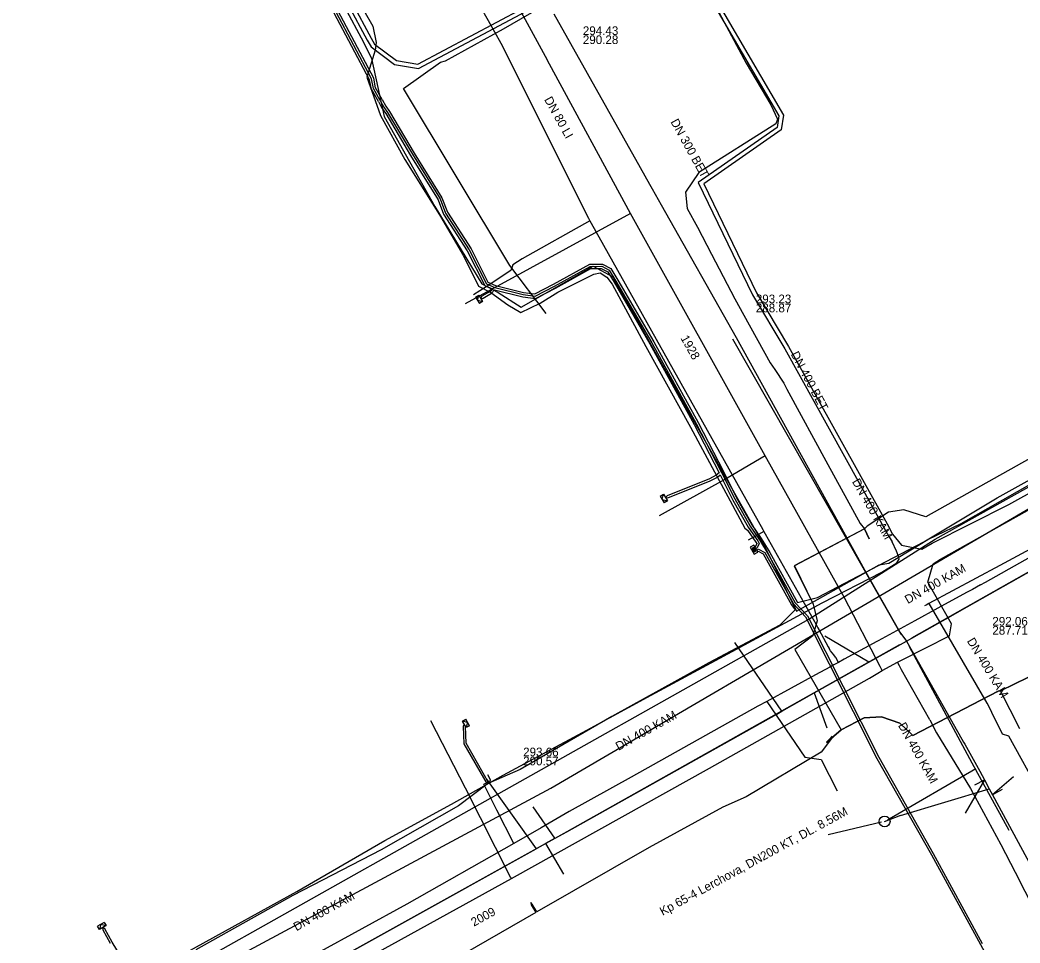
# Model space of a CAD drawing. Extents: x -600391 to -599491, y -1160176 to -1159402.
# Drawn here: x -600145.4 to -600053.1, y -1159806.7 to -1159721.6 of the extents above; entities that cross this region are included whole.
import ezdxf

# ---------------------------------------------------------------- set-up
doc = ezdxf.new("R2010")
doc.units = 0
for name, color, linetype in [('28', 7, 'Continuous'), ('31', 7, 'Continuous'), ('CETIN_linie', 7, 'Continuous'), ('Vrstva 1', 7, 'Continuous'), ('Vrstva 11', 7, 'Continuous'), ('Vrstva 12', 7, 'Continuous'), ('Vrstva 13', 7, 'Continuous'), ('Vrstva 15', 7, 'Continuous'), ('Vrstva 16', 7, 'Continuous'), ('Vrstva 19', 7, 'Continuous'), ('Vrstva 42', 7, 'Continuous'), ('Vrstva 43', 7, 'Continuous'), ('Vrstva 44', 7, 'Continuous'), ('Vrstva 55', 7, 'Continuous'), ('Vrstva 58', 7, 'Continuous'), ('Vrstva 9', 7, 'Continuous')]:
    doc.layers.add(name, color=color, linetype=linetype)

# ---------------------------------------------------------------- blocks, each defined once
blk = doc.blocks.new('NN630')
at = {"layer": '31'}
for points in [[(0, -0.7), (-0.7, 0)], [(-0.7, -0.7), (-0.7, 0), (0.7, 0), (0.7, -0.7)], [(-0.7, -0.7), (0.7, -0.7)], [(0, -0.7), (0.7, 0)]]:
    blk.add_lwpolyline(points, dxfattribs=at)
blk = doc.blocks.new('NN620')
at = {"layer": '28'}
for points in [[(0.75, 0), (-0.75, 0)], [(-0.75, 0), (-0.75, -0.75)], [(0.75, -0.75), (0.75, 0)], [(-0.75, -0.75), (0.75, -0.75)], [(0.37, -0.18), (-0.38, -0.18)], [(-0.38, -0.18), (-0.38, -0.56)], [(-0.38, -0.56), (0.37, -0.56)], [(0.32, -0.23), (-0.33, -0.23)], [(-0.33, -0.23), (-0.33, -0.51)], [(-0.33, -0.51), (0.32, -0.51)], [(0.27, -0.27), (-0.28, -0.27)], [(-0.28, -0.27), (-0.28, -0.46)], [(-0.28, -0.46), (0.27, -0.46)], [(0.23, -0.32), (-0.23, -0.32)], [(-0.23, -0.32), (-0.23, -0.42)], [(-0.23, -0.42), (0.23, -0.42)], [(-0.19, -0.37), (0.19, -0.37)], [(0.23, -0.42), (0.23, -0.32)], [(0.27, -0.46), (0.27, -0.27)], [(0.32, -0.51), (0.32, -0.23)], [(0.37, -0.56), (0.37, -0.18)]]:
    blk.add_lwpolyline(points, dxfattribs=at)

msp = doc.modelspace()

# ---------------------------------------------------------------- linework, layer by layer
at = {"layer": 'CETIN_linie'}
msp.add_lwpolyline([(-600155.82, -1159824.25), (-600096.42, -1159792.4), (-600032.25, -1159754.89)], dxfattribs=at)
at = {"layer": 'Vrstva 1'}
for points in [[(-600064.07, -1159778.22), (-600079.6, -1159750.99)], [(-600031.25, -1159760.55), (-600063.12, -1159778.55)], [(-600067.055, -1159780.755), (-600071.139, -1159778.357)], [(-600064.25, -1159779.18), (-600094.93, -1159796.4)], [(-600075.084, -1159785.294), (-600079.421, -1159778.94)], [(-600063.34, -1159779.31), (-600057.57, -1159790.04), (-600054.143, -1159796.262)], [(-600072.116, -1159783.595), (-600070.931, -1159786.811)], [(-600102.338, -1159791.548), (-600097.771, -1159797.979)], [(-600053.709, -1159791.338), (-600055.657, -1159792.988)], [(-600056.401, -1159791.617), (-600058.168, -1159794.702)], [(-600096.023, -1159797.007), (-600098.029, -1159794.109)], [(-600094.93, -1159796.4), (-600127.04, -1159814.25)], [(-600096.897, -1159797.493), (-600095.247, -1159800.328)]]:
    msp.add_lwpolyline(points, dxfattribs=at)
at = {"layer": 'Vrstva 11'}
msp.add_circle((-600065.61, -1159795.46), 0.5, dxfattribs=at)
at = {"layer": 'Vrstva 13'}
for p, q in [((-600089.06, -1159739.4), (-600104.325, -1159747.71)), ((-600066.03, -1159781.17), (-600069.325, -1159774.821)), ((-600065.825, -1159781.534), (-600066.03, -1159781.17)), ((-600065.825, -1159781.534), (-600064.411, -1159780.768)), ((-600064.411, -1159780.768), (-600063.98, -1159780.56)), ((-600064.229, -1159781.119), (-600064.411, -1159780.768)), ((-600066.237, -1159781.786), (-600065.825, -1159781.534))]:
    msp.add_line(p, q, dxfattribs=at)
for points in [[(-600096.52, -1159725.62), (-600096.906, -1159724.909), (-600108.499, -1159703.648)], [(-600060.46, -1159771.26), (-600033.297, -1159756.087), (-600028.315, -1159753.425), (-600012.945, -1159744.895), (-600011.39, -1159744.04), (-599973.356, -1159723.033), (-599972.425, -1159722.504)], [(-600069.325, -1159774.821), (-600076.622, -1159761.75), (-600089.06, -1159739.4), (-600096.52, -1159725.62)], [(-600076.622, -1159761.75), (-600080.145, -1159763.787), (-600086.417, -1159767.267)], [(-600063.98, -1159780.56), (-600059.63, -1159778.35), (-600059.43, -1159777.23), (-600061.62, -1159773.4), (-600061.14, -1159771.69), (-600060.46, -1159771.26)], [(-600061.435, -1159786.091), (-600064.042, -1159781.473), (-600064.229, -1159781.119)], [(-600158.572, -1159833.828), (-600154.25, -1159831.35), (-600135.851, -1159820.513), (-600116.135, -1159809.613), (-600100.05, -1159800.72), (-600081.768, -1159790.54), (-600067.006, -1159782.231), (-600066.237, -1159781.786)], [(-600100.05, -1159800.72), (-600100.113, -1159800.603), (-600104.29, -1159792.4), (-600107.467, -1159786.19)], [(-600061.435, -1159786.091), (-600060.811, -1159787.291), (-600057.692, -1159792.411), (-600054.893, -1159797.566), (-600053.569, -1159800.137), (-600050.848, -1159805.447), (-600047.985, -1159810.632), (-600045.088, -1159815.854), (-600042.152, -1159821.022), (-600039.309, -1159826.248), (-600037.74, -1159829.01), (-600036.85, -1159830.807), (-600033.584, -1159837.069), (-600030.767, -1159842.348), (-600027.938, -1159847.609), (-600025.073, -1159852.865), (-600022.084, -1159858.24), (-600019.517, -1159863.074), (-600016.702, -1159868.302), (-600011.184, -1159879.034), (-600008.989, -1159883.211)]]:
    msp.add_lwpolyline(points, dxfattribs=at)
at = {"layer": 'Vrstva 16'}
for points in [[(-599968.38, -1159723.59), (-599975.67, -1159727.67), (-599977.35, -1159728.75), (-599979.04, -1159729.83), (-599979.76, -1159730.32), (-599997.46, -1159740.34), (-600009.46, -1159747.08), (-600022.44, -1159754.09), (-600031.24, -1159759.1), (-600031.38, -1159759.17), (-600054.98, -1159771.84), (-600061.52, -1159775.35)], [(-600061.52, -1159775.35), (-600061.79, -1159775.5), (-600061.94, -1159775.584)], [(-600055.728, -1159785.401), (-600055.919, -1159785.009), (-600056.144, -1159784.557), (-600061.515, -1159775.359), (-600061.52, -1159775.35)], [(-600004.449, -1159883.693), (-600006.347, -1159879.966), (-600007.809, -1159877.079), (-600008.775, -1159875.163), (-600008.162, -1159873.92), (-600012.634, -1159865.508), (-600016.438, -1159858.354), (-600018.264, -1159854.914), (-600024.881, -1159842.472), (-600024.461, -1159841.276), (-600024.691, -1159840.863), (-600026.181, -1159838.17), (-600031.15, -1159829.178), (-600033.542, -1159824.857), (-600034.814, -1159822.555), (-600035.135, -1159821.974), (-600037.214, -1159818.222), (-600041.591, -1159810.319), (-600043.058, -1159807.664), (-600048.315, -1159798.158), (-600054.157, -1159787.604), (-600054.731, -1159787.417), (-600055.728, -1159785.401)]]:
    msp.add_lwpolyline(points, dxfattribs=at)
at = {"layer": 'Vrstva 19'}
for points in [[(-600102.96, -1159720.23), (-600102.19, -1159721.6), (-600101.61, -1159722.63), (-600101.02, -1159723.68), (-600092.94, -1159739.82), (-600092.8, -1159740.06), (-600092.67, -1159740.29), (-600076.86, -1159768.54), (-600076.76, -1159768.72), (-600076.64, -1159768.93), (-600071.93, -1159777.29), (-600071.77, -1159777.6), (-600071.68, -1159777.76), (-600070.82, -1159779.35), (-600070.74, -1159779.5)], [(-600056.3, -1159773.38), (-600045.32, -1159767.21), (-600022.06, -1159754.36), (-599997.98, -1159741.09), (-599978.62, -1159730.58), (-599973.73, -1159727.09), (-599973.23, -1159726.73)], [(-600092.8, -1159740.06), (-600099.037, -1159743.589), (-600099.897, -1159744.139), (-600100.087, -1159744.659), (-600102.379, -1159746.141), (-600103.537, -1159746.889)], [(-600076.76, -1159768.72), (-600077.751, -1159769.261), (-600077.91, -1159769.351), (-600078.211, -1159769.521)], [(-600056.76, -1159773.64), (-600057.492, -1159774.052), (-600058.055, -1159774.358), (-600060.689, -1159775.793), (-600062.83, -1159776.96), (-600066.21, -1159778.799), (-600066.34, -1159778.87), (-600069.34, -1159780.5), (-600069.868, -1159780.788), (-600070.22, -1159780.98), (-600070.29, -1159781.018), (-600070.66, -1159781.22), (-600071.98, -1159781.94), (-600076.49, -1159784.39), (-600077.32, -1159784.84), (-600088.98, -1159791.36), (-600094.7, -1159794.55), (-600097.3, -1159796.04), (-600099.81, -1159797.49), (-600109.7, -1159803.08), (-600126.31, -1159812.18)], [(-600056.76, -1159773.64), (-600056.3, -1159773.38)], [(-600069.868, -1159780.788), (-600070.124, -1159780.326), (-600070.132, -1159780.316), (-600070.308, -1159780.101), (-600070.61, -1159779.73), (-600070.74, -1159779.5)], [(-600076.49, -1159784.39), (-600072.96, -1159789.54), (-600071.46, -1159789.75), (-600069.98, -1159792.63)], [(-600099.81, -1159797.49), (-600101.39, -1159794.43), (-600102.476, -1159792.267), (-600102.51, -1159792.2), (-600102.6, -1159792.02), (-600101.95, -1159791.67), (-600102.23, -1159791.15)]]:
    msp.add_lwpolyline(points, dxfattribs=at)
at = {"layer": 'Vrstva 42'}
for points in [[(-600112.14, -1159728.97), (-600112.77, -1159727.87), (-600112.94, -1159726.99), (-600116.22, -1159720.83), (-600117.64, -1159717.7), (-600117.77, -1159717.14), (-600117.49, -1159716.07), (-600115.94, -1159712.75), (-600115.87, -1159710.34)], [(-600111.966, -1159728.871), (-600112.58, -1159727.799), (-600112.749, -1159726.923), (-600116.04, -1159720.742), (-600117.45, -1159717.635), (-600117.564, -1159717.143), (-600117.301, -1159716.138), (-600115.741, -1159712.797), (-600115.667, -1159710.243)], [(-600112.314, -1159729.069), (-600112.96, -1159727.941), (-600113.131, -1159727.057), (-600116.4, -1159720.918), (-600117.83, -1159717.765), (-600117.976, -1159717.137), (-600117.679, -1159716.002), (-600116.139, -1159712.703), (-600116.073, -1159710.442)], [(-600113.587, -1159710.924), (-600117.062, -1159713.011), (-600117.198, -1159717.038), (-600113.7, -1159723.598), (-600112.966, -1159725.104), (-600111.784, -1159730.443), (-600107.117, -1159738.748), (-600102.76, -1159745.888), (-600101.28, -1159746.694), (-600099.146, -1159748.032), (-600092.5, -1159744.254), (-600090.695, -1159745.234), (-600084.1, -1159756.935), (-600076.609, -1159770.241), (-600073.727, -1159776.069), (-600071.793, -1159774.992), (-600066.101, -1159771.804), (-600065.234, -1159771.631), (-600061.629, -1159769.471), (-600058.545, -1159767.99), (-600043.165, -1159759.259)], [(-600115.21, -1159717.98), (-600112.84, -1159722.12), (-600112.52, -1159723.61), (-600112.61, -1159724.34), (-600113.37, -1159726.83), (-600112.11, -1159730.37), (-600109.89, -1159734.42), (-600107.34, -1159738.43), (-600106.6, -1159739.67), (-600104.45, -1159743.3), (-600103.09, -1159746.09), (-600101.94, -1159746.67), (-600100.36, -1159747.81), (-600099.17, -1159748.53), (-600097.39, -1159747.66), (-600095.76, -1159746.65), (-600092.44, -1159744.99), (-600091.85, -1159744.86), (-600091.24, -1159745.27), (-600090.74, -1159745.92), (-600087.64, -1159751.66), (-600083.52, -1159759.1), (-600081.09, -1159763.62), (-600079.86, -1159765.9), (-600078.5, -1159768.4), (-600078.275, -1159768.582), (-600077.484, -1159769.7), (-600077.411, -1159769.83), (-600077.517, -1159770.087), (-600077.603, -1159770.138)], [(-600112.314, -1159729.069), (-600111.986, -1159729.675), (-600111.632, -1159730.182), (-600109.351, -1159734.034), (-600106.81, -1159738.14), (-600106.299, -1159739.441), (-600104.114, -1159742.85), (-600102.496, -1159746.035), (-600101.796, -1159746.339), (-600102.006, -1159746.593), (-600102.757, -1159747.032), (-600102.88, -1159747.22), (-600102.656, -1159747.205), (-600101.874, -1159746.747), (-600101.602, -1159746.418), (-600098.998, -1159747.067), (-600097.824, -1159747.227), (-600095.976, -1159746.266), (-600092.717, -1159744.479), (-600091.747, -1159744.461), (-600091.152, -1159744.771), (-600090.572, -1159745.732), (-600087.264, -1159751.418), (-600083.176, -1159758.865), (-600080.869, -1159763.321), (-600081.144, -1159763.535), (-600081.781, -1159763.859), (-600085.682, -1159765.423), (-600085.83, -1159765.59), (-600085.607, -1159765.608), (-600081.699, -1159764.041), (-600081.036, -1159763.705), (-600080.777, -1159763.503), (-600079.616, -1159765.814), (-600078.19, -1159768.326), (-600077.314, -1159769.594), (-600077.19, -1159769.816), (-600077.357, -1159770.224), (-600077.5, -1159770.31)], [(-600112.14, -1159728.97), (-600111.81, -1159729.58), (-600111.46, -1159730.08), (-600109.18, -1159733.93), (-600106.63, -1159738.05), (-600106.12, -1159739.35), (-600103.94, -1159742.75), (-600102.35, -1159745.88), (-600101.57, -1159746.22), (-600098.96, -1159746.87), (-600097.86, -1159747.02), (-600096.07, -1159746.09), (-600092.77, -1159744.28), (-600091.7, -1159744.26), (-600091.01, -1159744.62), (-600090.4, -1159745.63), (-600087.09, -1159751.32), (-600083, -1159758.77), (-600080.66, -1159763.29), (-600079.44, -1159765.72), (-600078.02, -1159768.22), (-600077.16, -1159769.48), (-600076.347, -1159770.816), (-600073.849, -1159775.281), (-600072.736, -1159776.483), (-600066.153, -1159789.541), (-600061.123, -1159798.421), (-600056.602, -1159806.702)], [(-600111.964, -1159728.875), (-600111.634, -1159729.485), (-600111.288, -1159729.978), (-600109.009, -1159733.826), (-600106.45, -1159737.96), (-600105.941, -1159739.259), (-600103.766, -1159742.65), (-600102.204, -1159745.725), (-600101.505, -1159746.03), (-600098.922, -1159746.673), (-600097.896, -1159746.813), (-600096.164, -1159745.914), (-600092.823, -1159744.081), (-600091.653, -1159744.059), (-600090.868, -1159744.469), (-600090.228, -1159745.528), (-600086.916, -1159751.222), (-600082.823, -1159758.676), (-600080.482, -1159763.199), (-600079.264, -1159765.626), (-600077.85, -1159768.114), (-600076.992, -1159769.371), (-600076.201, -1159770.667), (-600073.635, -1159775.264), (-600071.8, -1159774.79), (-600066.16, -1159771.86), (-600061.98, -1159769.66), (-600055.22, -1159765.62), (-600046.93, -1159761.01)], [(-600077.439, -1159770.438), (-600077.245, -1159770.334), (-600076.675, -1159770.64), (-600074.017, -1159775.389), (-600072.904, -1159776.597), (-600066.327, -1159789.639), (-600061.297, -1159798.519), (-600056.778, -1159806.798), (-600052.288, -1159815.041), (-600051.588, -1159816.327), (-600049.979, -1159819.485), (-600048.51, -1159822.11), (-600046.26, -1159825.41), (-600044.01, -1159828.94), (-600043.69, -1159829.95), (-600044.275, -1159830.838), (-600047.327, -1159832.598), (-600049.421, -1159834.329), (-600049.847, -1159834.846)], [(-600077.367, -1159770.584), (-600077.281, -1159770.541), (-600076.818, -1159770.79), (-600074.192, -1159775.486), (-600073.87, -1159775.94), (-600075.28, -1159777.37), (-600081.82, -1159780.83), (-600090.77, -1159785.79), (-600099.25, -1159790.65), (-600102.118, -1159791.919), (-600104.231, -1159788.252), (-600104.284, -1159786.697), (-600104.39, -1159786.5), (-600104.483, -1159786.704), (-600104.429, -1159788.308), (-600102.29, -1159792.021), (-600104.93, -1159794.02), (-600112.05, -1159798.08), (-600120.21, -1159802.28), (-600129.17, -1159807.28)], [(-600135.575, -1159808.707), (-600136.884, -1159806.59), (-600137.556, -1159805.367), (-600137.74, -1159805.24), (-600137.732, -1159805.464), (-600137.056, -1159806.69)]]:
    msp.add_lwpolyline(points, dxfattribs=at)
at = {"layer": 'Vrstva 44'}
for points in [[(-600114.966, -1159708.406), (-600116.612, -1159710.288), (-600117.032, -1159710.768), (-600116.928, -1159714.67), (-600116.844, -1159716.851), (-600113.344, -1159723.416), (-600112.98, -1159724.039), (-600110.819, -1159725.663), (-600108.608, -1159726.025), (-600089.262, -1159715.74), (-600087.066, -1159717.097), (-600083.821, -1159715.904), (-600075.369, -1159730.4), (-600075.529, -1159731.46), (-600082.814, -1159736.532), (-600077.792, -1159746.906), (-600074.831, -1159751.872), (-600065.208, -1159769.174), (-600065.108, -1159769.356), (-600064.918, -1159769.684)], [(-600114.638, -1159709.021), (-600116.268, -1159710.917), (-600116.4, -1159711.071), (-600116.356, -1159714.441), (-600116.49, -1159716.664), (-600112.995, -1159723.221), (-600112.675, -1159723.767), (-600110.657, -1159725.284), (-600108.677, -1159725.608), (-600089.247, -1159715.279), (-600087.021, -1159716.654), (-600083.644, -1159715.413), (-600074.952, -1159730.32), (-600075.159, -1159731.69), (-600082.305, -1159736.665), (-600077.44, -1159746.716), (-600074.484, -1159751.672), (-600065.377, -1159768.02), (-600064.876, -1159768.949), (-600064.038, -1159769.975), (-600062.17, -1159770.335), (-600061.218, -1159769.79)], [(-600061.218, -1159769.79), (-600054.14, -1159766.22), (-600045.65, -1159761.53)], [(-600150.7, -1159819.03), (-600143.39, -1159814.93), (-600129.11, -1159807.01), (-600119.84, -1159801.93), (-600111.72, -1159797.21), (-600105.56, -1159793.86), (-600100.79, -1159791.19), (-600093.08, -1159787.03), (-600087.16, -1159783.82), (-600080.81, -1159780.39), (-600071.38, -1159775.31), (-600065.86, -1159772.47), (-600064.48, -1159771.6), (-600064.26, -1159771.26), (-600064.306, -1159771.089), (-600064.51, -1159770.54), (-600064.918, -1159769.684)]]:
    msp.add_lwpolyline(points, dxfattribs=at)
at = {"layer": 'Vrstva 55'}
for points in [[(-600106.6, -1159725.45), (-600106.13, -1159725.31), (-600103.45, -1159723.83), (-600100.77, -1159722.37), (-600089.72, -1159715.98)], [(-600081.55, -1159719.6), (-600078.38, -1159725.54), (-600076.11, -1159729.36), (-600075.48, -1159730.7), (-600075.66, -1159731.13), (-600082.75, -1159735.61), (-600083.98, -1159737.44), (-600083.84, -1159738.94), (-600082.884, -1159740.639), (-600081.573, -1159743.151), (-600079.43, -1159747.27), (-600078.602, -1159748.76), (-600076.16, -1159753.15), (-600075.736, -1159753.783), (-600074.9, -1159755.03), (-600074.63, -1159755.58), (-600070.844, -1159762.534), (-600067.88, -1159767.98), (-600067.467, -1159768.482), (-600067.04, -1159769.39), (-600067.467, -1159768.482), (-600073.945, -1159771.889), (-600072.2, -1159775.43), (-600071.84, -1159776.96), (-600072.23, -1159778.34), (-600073.88, -1159779.59), (-600069.63, -1159787.01), (-600070.97, -1159788.18)], [(-600096.83, -1159748.62), (-600100.18, -1159744.18), (-600109.998, -1159727.881), (-600106.6, -1159725.45)], [(-600046.88, -1159758.99), (-600055.51, -1159763.82), (-600061.82, -1159767.36), (-600063.84, -1159766.71), (-600065.26, -1159766.93), (-600067.23, -1159768.23), (-600067.467, -1159768.482), (-600073.936, -1159771.882), (-600072.2, -1159775.43), (-600071.84, -1159776.96), (-600072.23, -1159778.34), (-600073.88, -1159779.59), (-600069.63, -1159787.01), (-600070.97, -1159788.18)], [(-600070.97, -1159788.18), (-600069.63, -1159787.01), (-600067.5, -1159785.9), (-600065.9, -1159785.81), (-600064.21, -1159786.4), (-600063, -1159787.52), (-600055.147, -1159783.429), (-600054.93, -1159783.4), (-600052.41, -1159782.19)], [(-600052.41, -1159782.19), (-600054.93, -1159783.4), (-600055.15, -1159783.43), (-600063, -1159787.52), (-600064.21, -1159786.4), (-600065.9, -1159785.81), (-600067.5, -1159785.9), (-600069.63, -1159787.01), (-600070.97, -1159788.18)], [(-600053.121, -1159786.912), (-600054.93, -1159783.4), (-600055.15, -1159783.43), (-600063, -1159787.52), (-600064.21, -1159786.4), (-600065.9, -1159785.81), (-600067.5, -1159785.9), (-600069.63, -1159787.01), (-600070.97, -1159788.18)], [(-600070.348, -1159787.623), (-600070.42, -1159787.69), (-600071.48, -1159789.07), (-600078.39, -1159793.19), (-600080.55, -1159794.15), (-600087.34, -1159797.87), (-600097.688, -1159803.79), (-600098.116, -1159803.094), (-600098.24, -1159802.93), (-600098.224, -1159803.146), (-600097.792, -1159803.85), (-600108.81, -1159810.18), (-600119.01, -1159815.94), (-600125.457, -1159819.362), (-600125.883, -1159818.53), (-600125.96, -1159818.45), (-600125.997, -1159818.57), (-600125.562, -1159819.419), (-600136.32, -1159825.44), (-600144.71, -1159830.04), (-600148.85, -1159832.39), (-600148.339, -1159833.297)], [(-600070.972, -1159788.181), (-600070.44, -1159787.59)]]:
    msp.add_lwpolyline(points, dxfattribs=at)
at = {"layer": 'Vrstva 58'}
msp.add_lwpolyline([(-600163.546, -1159828.331), (-600142.156, -1159815.889), (-600072.595, -1159776.79), (-600060.95, -1159769.42), (-600017.017, -1159744.892), (-600014.641, -1159741.485), (-599987.165, -1159725.021), (-599986.62, -1159715.608), (-599975.608, -1159709.346), (-599996.365, -1159670.198), (-599997.791, -1159663.383)], dxfattribs=at)
at = {"layer": 'Vrstva 9'}
for p, q in [((-600079.318, -1159750.843), (-600067.471, -1159772.257)), ((-600063.604, -1159778.82), (-600059.513, -1159776.512)), ((-600058.221, -1159788.338), (-600056.83, -1159790.826)), ((-600065.344, -1159795.305), (-600057.196, -1159790.582)), ((-600064.149, -1159794.916), (-600055.957, -1159792.434)), ((-600057.28, -1159792.094), (-600056.401, -1159791.617)), ((-600054.778, -1159792.511), (-600055.657, -1159792.988)), ((-600064.149, -1159794.916), (-600065.64, -1159795.5)), ((-600065.907, -1159795.531), (-600070.832, -1159796.701))]:
    msp.add_line(p, q, dxfattribs=at)
for points in [[(-600096.14, -1159720.98), (-600088.165, -1159735.142), (-600087.296, -1159736.685), (-600087.045, -1159737.13), (-600086.216, -1159738.602), (-600079.318, -1159750.843)], [(-600059.513, -1159776.512), (-600058.698, -1159776.054), (-600031.27, -1159760.57)], [(-600067.471, -1159772.257), (-600064.195, -1159778.001), (-600063.604, -1159778.82)], [(-600094.93, -1159796.4), (-600075.557, -1159785.559), (-600075.084, -1159785.294), (-600072.543, -1159783.839), (-600072.116, -1159783.595), (-600067.278, -1159780.88), (-600067.055, -1159780.755), (-600063.604, -1159778.82)], [(-600063.604, -1159778.82), (-600058.485, -1159787.872), (-600058.335, -1159788.138), (-600058.221, -1159788.338)], [(-600056.83, -1159790.826), (-600056.401, -1159791.617), (-600055.957, -1159792.434), (-600055.657, -1159792.988), (-600046.542, -1159809.784), (-600046.041, -1159810.707)], [(-600127.04, -1159814.25), (-600125.215, -1159813.236), (-600125.135, -1159813.192), (-600124.341, -1159812.75), (-600124.274, -1159812.713), (-600123.467, -1159812.264), (-600123.378, -1159812.215), (-600097.771, -1159797.979), (-600097.731, -1159797.957), (-600096.897, -1159797.493), (-600096.861, -1159797.473), (-600096.023, -1159797.007), (-600095.93, -1159796.956), (-600094.93, -1159796.4)]]:
    msp.add_lwpolyline(points, dxfattribs=at)

# ---------------------------------------------------------------- block references
at = {"layer": 'Vrstva 43', "xscale": 0.5, "yscale": 0.5}
for name, p, rotation in [('NN630', (-600102.88, -1159747.22), -59.00000000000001), ('NN630', (-600085.83, -1159765.59), -59.99999999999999), ('NN620', (-600077.5, -1159770.31), -61.000000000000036), ('NN630', (-600104.39, -1159786.5), 119.99999999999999), ('NN630', (-600137.74, -1159805.24), -150.00000000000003)]:
    msp.add_blockref(name, p, dxfattribs=dict(at, rotation=rotation))

# ---------------------------------------------------------------- texts
at = {"layer": 'Vrstva 12'}
for s, p in [('294.43', (-600093.452, -1159722.935)), ('290.28', (-600093.452, -1159723.767)), ('293.23', (-600077.494, -1159747.672)), ('288.87', (-600077.494, -1159748.504)), ('292.06', (-600055.673, -1159777.4)), ('287.71', (-600055.673, -1159778.232)), ('293.66', (-600098.961, -1159789.45)), ('290.57', (-600098.961, -1159790.282))]:
    msp.add_text(s, height=0.8, dxfattribs=at).set_placement(p)
for s, rotation, p in [('DN 300 BET', 299.02667, (-600085.389, -1159730.938)), ('DN 400 BET', 297.99607, (-600074.297, -1159752.365)), ('DN 400 KAM', 299.69758, (-600068.645, -1159764.118)), ('DN 400 KAM', 29.45003, (-600063.47, -1159775.417)), ('DN 400 KAM', 301.14662, (-600058.044, -1159778.817)), ('DN 400 KAM', 29.22085, (-600090.153, -1159788.949)), ('DN 400 KAM', 299.21667, (-600064.395, -1159786.601)), ('Kp 65-4 Lerchova, DN200 KT, DL. 8.56M', 28.66712, (-600086.09, -1159804.164)), ('DN 400 KAM', 29.04896, (-600119.878, -1159805.589))]:
    msp.add_text(s, height=0.8, rotation=rotation, dxfattribs=at).set_placement(p)
at = {"layer": 'Vrstva 15'}
for s, rotation, p in [('DN 80 LI', 299.08397, (-600097.042, -1159728.885)), ('1928', 299.08397, (-600084.463, -1159750.881)), ('2009', 28.93437, (-600103.499, -1159805.166))]:
    msp.add_text(s, height=0.8, rotation=rotation, dxfattribs=at).set_placement(p)

doc.saveas('drawing.dxf')
